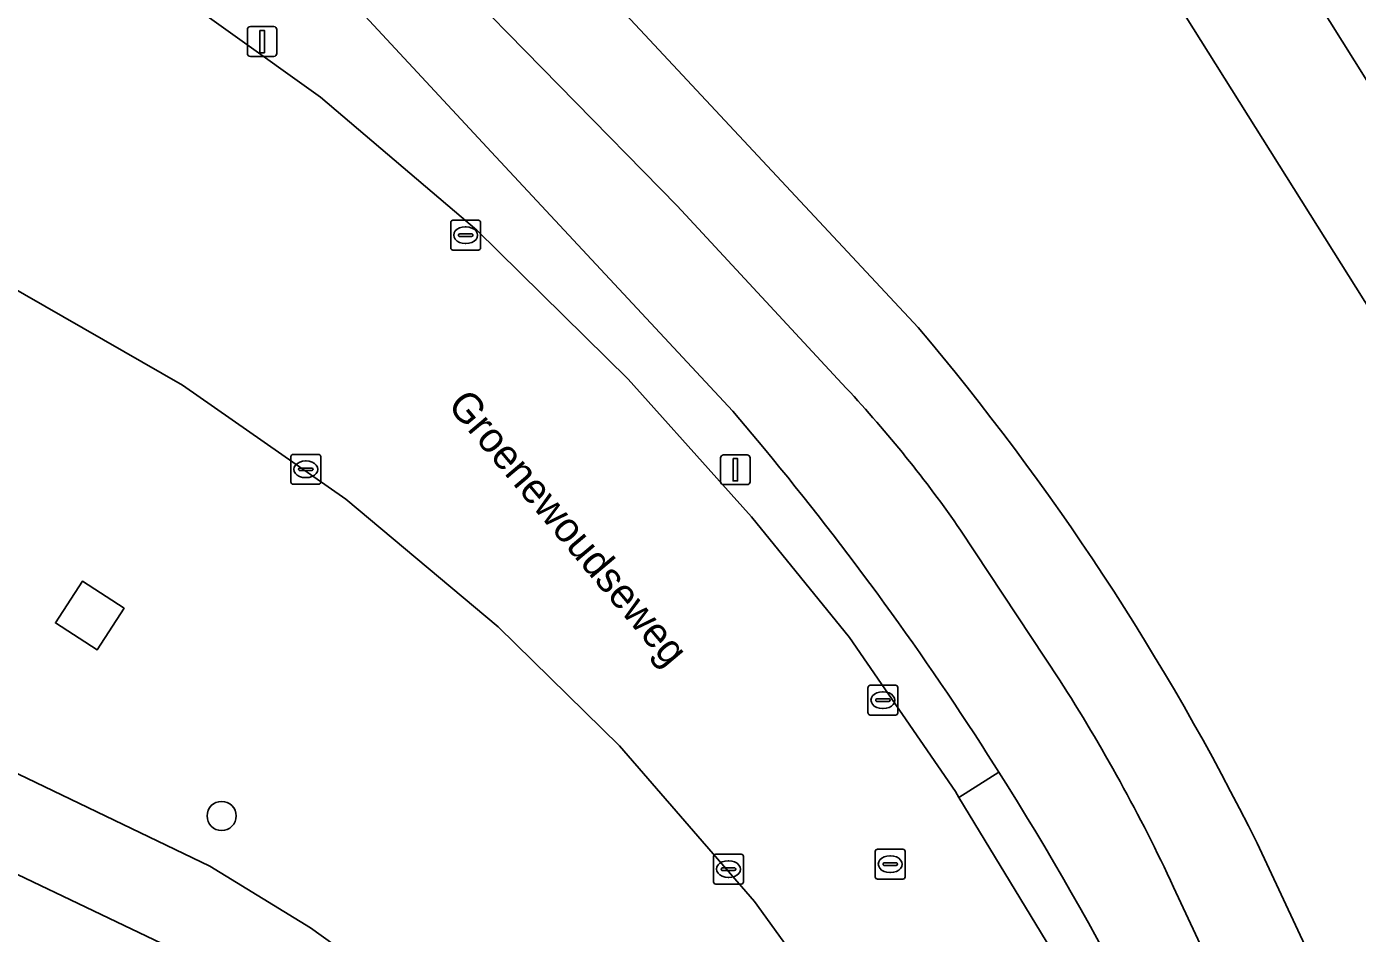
# Model space of a CAD drawing. Extents: x 159279 to 160377, y 384531 to 385888.
# Drawn here: x 159359.39 to 159404.06, y 385276.82 to 385307.25 of the extents above; entities that cross this region are included whole.
import ezdxf

# ---------------------------------------------------------------- set-up
doc = ezdxf.new("R2010")
doc.units = 0
for name, color, linetype in [('IMGEO_Berm_gesloten', 7, 'Continuous'), ('IMGEO_Berm_groen', 7, 'Continuous'), ('IMGEO_Boom', 7, 'Continuous'), ('IMGEO_Fietspad_open', 7, 'Continuous'), ('IMGEO_Groenvoorziening', 7, 'Continuous'), ('IMGEO_Kolk', 7, 'Continuous'), ('IMGEO_Lichtmast', 7, 'Continuous'), ('IMGEO_Openbare_ruimte_label', 7, 'Continuous'), ('IMGEO_Pand', 7, 'Continuous'), ('IMGEO_Rijbaan_lokaal_open', 7, 'Continuous'), ('IMGEO_Rioolput', 7, 'Continuous'), ('IMGEO_Verkeerseiland_open', 7, 'Continuous'), ('IMGEO_Voetgangersgebied_open', 7, 'Continuous'), ('IMGEO_Voetpad_halfverhard', 7, 'Continuous'), ('IMGEO_Voetpad_open', 7, 'Continuous')]:
    doc.layers.add(name, color=color, linetype=linetype)

msp = doc.modelspace()

# ---------------------------------------------------------------- linework, layer by layer
at = {"layer": 'IMGEO_Berm_gesloten'}
msp.add_lwpolyline([(159361.758, 385286.336), (159362.665, 385287.732), (159361.269, 385288.639), (159360.362, 385287.243)], close=True, dxfattribs=at)
at = {"layer": 'IMGEO_Berm_groen'}
for points in [[(159375.148, 385302.876), (159366.49, 385312.203), (159363.233, 385315.569), (159361.602, 385317.269), (159361.35, 385317.531), (159360.948, 385317.164), (159359.967, 385311.519), (159360.199, 385311.373), (159369.254, 385304.888), (159374.504, 385300.425), (159379.583, 385295.423), (159382.754, 385291.885), (159383.721, 385290.805), (159387.01, 385286.753), (159390.569, 385281.586), (159390.688, 385281.388), (159392.029, 385282.237), (159391.872, 385282.484)], [(159384.161, 385293.081), (159383.101, 385294.341), (159375.148, 385302.876)], [(159355.635, 385300.289), (159354.144, 385297.634), (159351.538, 385293.683), (159349.081, 385290.598), (159348.59, 385289.981), (159346.894, 385288.009), (159347.239, 385287.579), (159347.62, 385287.182), (159348.036, 385286.82), (159348.482, 385286.497), (159348.955, 385286.215), (159349.451, 385285.977), (159349.967, 385285.784), (159350.226, 385285.706), (159351.487, 385285.251), (159357.639, 385282.873), (159365.539, 385279.084), (159368.924, 385277.012), (159374.007, 385273.365)], [(159379.297, 385283.117), (159375.222, 385287.104), (159370.104, 385291.398), (159364.622, 385295.217), (159358.641, 385298.654), (159358.033, 385298.997), (159356.187, 385300.043)], [(159387.274, 385255.694), (159386.365, 385256.858), (159381.678, 385262.273), (159376.526, 385267.247), (159376.241, 385267.498), (159371.813, 385271.261), (159367.067, 385274.614), (159364.185, 385276.358), (159356.273, 385280.136), (159351.576, 385281.954), (159344.635, 385284.138)], [(159387.873, 385272.292), (159383.827, 385277.897), (159379.297, 385283.117)]]:
    msp.add_lwpolyline(points, dxfattribs=at)
msp.add_lwpolyline([(159360.362, 385287.243), (159361.269, 385288.639), (159362.665, 385287.732), (159361.758, 385286.336)], close=True, dxfattribs=at)
for centre, radius, start, end in [((159303.301, 385226.138), 104.975, 32.46296, 39.62072), ((159336.244, 385228.292), 51.549, 51.1576, 82.1199)]:
    msp.add_arc(centre, radius, start, end, dxfattribs=at)
at = {"layer": 'IMGEO_Boom'}
msp.add_circle((159365.939, 385280.763), 0.489, dxfattribs=at)
at = {"layer": 'IMGEO_Fietspad_open'}
for points in [[(159386.908, 385295.121), (159381.234, 385301.238), (159369.318, 385313.398), (159364.022, 385319.581), (159361.602, 385317.269), (159363.233, 385315.569), (159366.49, 385312.203), (159375.148, 385302.876), (159383.101, 385294.341), (159384.161, 385293.081)], [(159394.065, 385285.33), (159390.745, 385290.356)], [(159374.007, 385273.365), (159368.924, 385277.012), (159365.539, 385279.084), (159357.639, 385282.873), (159351.487, 385285.251), (159350.226, 385285.706), (159349.967, 385285.784), (159349.451, 385285.977), (159348.955, 385286.215), (159348.482, 385286.497), (159348.036, 385286.82), (159347.62, 385287.182), (159347.239, 385287.579), (159346.894, 385288.009), (159344.43, 385284.203), (159344.635, 385284.138), (159351.576, 385281.954), (159356.273, 385280.136), (159364.185, 385276.358)], [(159391.872, 385282.484), (159392.029, 385282.237)], [(159405.93, 385261.22), (159397.895, 385278.378)]]:
    msp.add_lwpolyline(points, dxfattribs=at)
for centre, radius, start, end in [((159354.93, 385265.444), 43.627, 34.822, 42.8633), ((159303.301, 385226.138), 104.975, 32.46296, 39.62072), ((159344.84, 385253.68), 58.522, 24.96284, 32.73971), ((159303.344, 385226.15), 104.932, 22.02381, 32.3103)]:
    msp.add_arc(centre, radius, start, end, dxfattribs=at)
at = {"layer": 'IMGEO_Groenvoorziening'}
for points in [[(159389.39, 385321.78), (159392.673, 385323.914), (159389.627, 385328.658), (159372.079, 385317.614), (159371.008, 385319.287), (159369.542, 385318.338), (159389.318, 385297.156)], [(159400.697, 385279.854), (159408.746, 385262.645), (159424.986, 385255.303), (159429.394, 385258.118), (159389.39, 385321.78)]]:
    msp.add_lwpolyline(points, dxfattribs=at)
msp.add_arc((159323.515, 385241.487), 86.192, 26.43209, 40.23132, dxfattribs=at)
at = {"layer": 'IMGEO_Kolk'}
for p, q in [((159373.63, 385299.825), (159373.63, 385300.677)), ((159373.705, 385300.751), (159374.557, 385300.751)), ((159374.118, 385300.531), (159374.143, 385300.531)), ((159374.631, 385300.677), (159374.631, 385299.825)), ((159373.889, 385300.245), (159373.889, 385300.257)), ((159374.327, 385300.208), (159373.929, 385300.208)), ((159373.932, 385300.294), (159374.33, 385300.294)), ((159374.141, 385299.971), (159374.116, 385299.971)), ((159374.373, 385300.257), (159374.373, 385300.245)), ((159374.557, 385299.751), (159373.705, 385299.751)), ((159368.266, 385291.969), (159368.266, 385292.821)), ((159368.341, 385292.895), (159369.193, 385292.895)), ((159369.267, 385292.821), (159369.267, 385291.969)), ((159368.525, 385292.389), (159368.525, 385292.401)), ((159368.963, 385292.352), (159368.565, 385292.352)), ((159368.568, 385292.438), (159368.966, 385292.438)), ((159368.754, 385292.675), (159368.779, 385292.675)), ((159369.009, 385292.401), (159369.009, 385292.389)), ((159369.193, 385291.895), (159368.341, 385291.895)), ((159368.777, 385292.115), (159368.752, 385292.115)), ((159387.636, 385284.223), (159387.636, 385285.075)), ((159387.711, 385285.149), (159388.563, 385285.149)), ((159388.124, 385284.929), (159388.149, 385284.929)), ((159388.637, 385285.075), (159388.637, 385284.223)), ((159387.895, 385284.643), (159387.895, 385284.655)), ((159388.333, 385284.606), (159387.935, 385284.606)), ((159387.938, 385284.692), (159388.336, 385284.692)), ((159388.147, 385284.369), (159388.122, 385284.369)), ((159388.379, 385284.655), (159388.379, 385284.643)), ((159388.563, 385284.149), (159387.711, 385284.149)), ((159382.452, 385278.553), (159382.452, 385279.405)), ((159382.527, 385279.479), (159383.379, 385279.479)), ((159383.453, 385279.405), (159383.453, 385278.553)), ((159382.711, 385278.973), (159382.711, 385278.985)), ((159383.149, 385278.936), (159382.751, 385278.936)), ((159382.754, 385279.022), (159383.152, 385279.022)), ((159382.94, 385279.259), (159382.965, 385279.259)), ((159383.195, 385278.985), (159383.195, 385278.973)), ((159382.963, 385278.699), (159382.938, 385278.699)), ((159383.379, 385278.479), (159382.527, 385278.479))]:
    msp.add_line(p, q, dxfattribs=at)
for points in [[(159373.63, 385299.825), (159373.63, 385300.677)], [(159373.705, 385300.751), (159374.557, 385300.751)], [(159374.631, 385300.677), (159374.631, 385299.825)], [(159374.557, 385299.751), (159373.705, 385299.751)], [(159368.266, 385291.969), (159368.266, 385292.821)], [(159368.341, 385292.895), (159369.193, 385292.895)], [(159369.267, 385292.821), (159369.267, 385291.969)], [(159369.193, 385291.895), (159368.341, 385291.895)], [(159387.636, 385284.223), (159387.636, 385285.075)], [(159387.711, 385285.149), (159388.563, 385285.149)], [(159388.637, 385285.075), (159388.637, 385284.223)], [(159388.563, 385284.149), (159387.711, 385284.149)], [(159382.452, 385278.553), (159382.452, 385279.405)], [(159382.527, 385279.479), (159383.379, 385279.479)], [(159383.453, 385279.405), (159383.453, 385278.553)], [(159383.379, 385278.479), (159382.527, 385278.479)]]:
    msp.add_lwpolyline(points, dxfattribs=at)
for centre, radius, start, end in [((159373.707, 385300.675), 0.0765, 91.552, 178.448), ((159373.707, 385300.675), 0.0765, 91.552, 178.448), ((159374.555, 385300.675), 0.0765, 1.552, 88.448), ((159374.555, 385300.675), 0.0765, 1.552, 88.448), ((159373.929, 385300.254), 0.0403, 85.8775, 175.7526), ((159373.926, 385300.244), 0.0366, 178.938, 274.7102), ((159374.33, 385300.251), 0.043, 264.8664, 352.4533), ((159374.334, 385300.256), 0.0386, 1.7309, 96.639), ((159373.707, 385299.827), 0.0765, 181.552, 268.448), ((159373.707, 385299.827), 0.0765, 181.552, 268.448), ((159374.555, 385299.827), 0.0765, 271.552, 358.448), ((159374.555, 385299.827), 0.0765, 271.552, 358.448), ((159368.343, 385292.819), 0.0765, 91.552, 178.448), ((159368.343, 385292.819), 0.0765, 91.552, 178.448), ((159369.191, 385292.819), 0.0765, 1.552, 88.448), ((159369.191, 385292.819), 0.0765, 1.552, 88.448), ((159368.565, 385292.398), 0.0403, 85.8775, 175.7526), ((159368.562, 385292.388), 0.0366, 178.938, 274.7102), ((159368.966, 385292.395), 0.043, 264.8664, 352.4533), ((159368.97, 385292.4), 0.0386, 1.7309, 96.639), ((159368.343, 385291.971), 0.0765, 181.552, 268.448), ((159368.343, 385291.971), 0.0765, 181.552, 268.448), ((159369.191, 385291.971), 0.0765, 271.552, 358.448), ((159369.191, 385291.971), 0.0765, 271.552, 358.448), ((159387.713, 385285.073), 0.0765, 91.552, 178.448), ((159387.713, 385285.073), 0.0765, 91.552, 178.448), ((159388.561, 385285.073), 0.0765, 1.552, 88.448), ((159388.561, 385285.073), 0.0765, 1.552, 88.448), ((159387.935, 385284.652), 0.0403, 85.8775, 175.7526), ((159387.932, 385284.642), 0.0366, 178.938, 274.7102), ((159388.336, 385284.649), 0.043, 264.8664, 352.4533), ((159388.34, 385284.654), 0.0386, 1.7309, 96.639), ((159387.713, 385284.225), 0.0765, 181.552, 268.448), ((159387.713, 385284.225), 0.0765, 181.552, 268.448), ((159388.561, 385284.225), 0.0765, 271.552, 358.448), ((159388.561, 385284.225), 0.0765, 271.552, 358.448), ((159382.529, 385279.403), 0.0765, 91.552, 178.448), ((159382.529, 385279.403), 0.0765, 91.552, 178.448), ((159383.377, 385279.403), 0.0765, 1.552, 88.448), ((159383.377, 385279.403), 0.0765, 1.552, 88.448), ((159382.751, 385278.982), 0.0403, 85.8775, 175.7526), ((159382.748, 385278.972), 0.0366, 178.938, 274.7102), ((159383.152, 385278.979), 0.043, 264.8664, 352.4533), ((159383.156, 385278.984), 0.0386, 1.7309, 96.639), ((159382.529, 385278.555), 0.0765, 181.552, 268.448), ((159382.529, 385278.555), 0.0765, 181.552, 268.448), ((159383.377, 385278.555), 0.0765, 271.552, 358.448), ((159383.377, 385278.555), 0.0765, 271.552, 358.448)]:
    msp.add_arc(centre, radius, start, end, dxfattribs=at)
for centre, major_axis, ratio, start_param, end_param in [((159374.117, 385300.251), (-0.387, 0.002), 0.722429, 4.712389, 7.853982), ((159374.142, 385300.251), (-0.39, 0.002), 0.717154, 1.570796, 4.712389), ((159368.753, 385292.395), (-0.387, 0.002), 0.722429, 4.712389, 7.853982), ((159368.778, 385292.395), (-0.39, 0.002), 0.717154, 1.570796, 4.712389), ((159388.123, 385284.649), (-0.387, 0.002), 0.722429, 4.712389, 7.853982), ((159388.148, 385284.649), (-0.39, 0.002), 0.717154, 1.570796, 4.712389), ((159382.939, 385278.979), (-0.387, 0.002), 0.722429, 4.712389, 7.853982), ((159382.964, 385278.979), (-0.39, 0.002), 0.717154, 1.570796, 4.712389)]:
    msp.add_ellipse(centre, major_axis=major_axis, ratio=ratio, start_param=start_param, end_param=end_param, dxfattribs=at)
at = {"layer": 'IMGEO_Lichtmast'}
for p, q in [((159366.804, 385306.35), (159366.804, 385307.15)), ((159366.804, 385307.15), (159366.804, 385306.35)), ((159366.904, 385307.25), (159367.694, 385307.25)), ((159367.694, 385307.25), (159366.904, 385307.25)), ((159367.794, 385307.15), (159367.794, 385306.35)), ((159367.794, 385306.35), (159367.794, 385307.15)), ((159367.694, 385306.25), (159366.904, 385306.25)), ((159366.904, 385306.25), (159367.694, 385306.25)), ((159382.69, 385291.98), (159382.69, 385292.78)), ((159382.69, 385292.78), (159382.69, 385291.98)), ((159382.79, 385292.88), (159383.58, 385292.88)), ((159383.58, 385292.88), (159382.79, 385292.88)), ((159383.68, 385292.78), (159383.68, 385291.98)), ((159383.68, 385291.98), (159383.68, 385292.78)), ((159383.58, 385291.88), (159382.79, 385291.88)), ((159382.79, 385291.88), (159383.58, 385291.88))]:
    msp.add_line(p, q, dxfattribs=at)
for points in [[(159367.224, 385307.125), (159367.374, 385307.125), (159367.374, 385306.375), (159367.224, 385306.375), (159367.224, 385307.125)], [(159383.11, 385292.755), (159383.26, 385292.755), (159383.26, 385292.005), (159383.11, 385292.005), (159383.11, 385292.755)]]:
    msp.add_lwpolyline(points, dxfattribs=at)
for centre, start, end in [((159366.904, 385307.15), 90, 180), ((159366.904, 385307.15), 90, 180), ((159367.694, 385307.15), 0, 90), ((159367.694, 385307.15), 360, 90), ((159366.904, 385306.35), 180, 270), ((159366.904, 385306.35), 180, 270), ((159367.694, 385306.35), 270, 0), ((159367.694, 385306.35), 270, 0), ((159382.79, 385292.78), 90, 180), ((159382.79, 385292.78), 90, 180), ((159383.58, 385292.78), 0, 90), ((159383.58, 385292.78), 360, 90), ((159382.79, 385291.98), 180, 270), ((159382.79, 385291.98), 180, 270), ((159383.58, 385291.98), 270, 0), ((159383.58, 385291.98), 270, 0)]:
    msp.add_arc(centre, 0.1, start, end, dxfattribs=at)
at = {"layer": 'IMGEO_Pand'}
msp.add_lwpolyline([(159441.25, 385351.859), (159432.968, 385346.545), (159431.78, 385348.397), (159415.867, 385338.438), (159394.563, 385325.104), (159402.485, 385312.665), (159400.596, 385311.48), (159430.445, 385263.896), (159444.541, 385272.72), (159445.724, 385270.83), (159492.501, 385300.115)], dxfattribs=at)
at = {"layer": 'IMGEO_Rijbaan_lokaal_open'}
for points in [[(159418.994, 385224.295), (159408.069, 385247.356), (159406.816, 385250), (159402.786, 385258.503), (159397.562, 385269.627), (159393.614, 385276.563), (159390.688, 385281.388), (159390.569, 385281.586), (159387.01, 385286.753), (159383.721, 385290.805), (159382.754, 385291.885), (159379.583, 385295.423), (159374.504, 385300.425), (159369.254, 385304.888), (159360.199, 385311.373), (159359.967, 385311.519), (159357.161, 385313.285), (159356.352, 385313.793)], [(159356.187, 385300.043), (159358.033, 385298.997), (159358.641, 385298.654), (159364.622, 385295.217), (159370.104, 385291.398), (159375.222, 385287.104), (159379.297, 385283.117), (159383.827, 385277.897), (159387.873, 385272.292), (159390.601, 385267.514), (159395.647, 385257.14), (159399.041, 385250), (159402.146, 385243.468), (159406.022, 385235.298)]]:
    msp.add_lwpolyline(points, dxfattribs=at)
at = {"layer": 'IMGEO_Rioolput'}
for p, q in [((159387.882, 385278.72), (159387.882, 385279.572)), ((159387.957, 385279.646), (159388.809, 385279.646)), ((159388.37, 385279.426), (159388.395, 385279.426)), ((159388.883, 385279.572), (159388.883, 385278.72)), ((159388.141, 385279.14), (159388.141, 385279.152)), ((159388.579, 385279.103), (159388.181, 385279.103)), ((159388.184, 385279.189), (159388.582, 385279.189)), ((159388.625, 385279.152), (159388.625, 385279.14)), ((159388.809, 385278.646), (159387.957, 385278.646)), ((159388.393, 385278.866), (159388.368, 385278.866))]:
    msp.add_line(p, q, dxfattribs=at)
for points in [[(159387.882, 385278.72), (159387.882, 385279.572)], [(159387.957, 385279.646), (159388.809, 385279.646)], [(159388.883, 385279.572), (159388.883, 385278.72)], [(159388.809, 385278.646), (159387.957, 385278.646)]]:
    msp.add_lwpolyline(points, dxfattribs=at)
for centre, radius, start, end in [((159387.959, 385279.57), 0.0765, 91.552, 178.448), ((159387.959, 385279.57), 0.0765, 91.552, 178.448), ((159388.807, 385279.57), 0.0765, 1.552, 88.448), ((159388.807, 385279.57), 0.0765, 1.552, 88.448), ((159388.181, 385279.149), 0.0403, 85.8775, 175.7526), ((159388.178, 385279.139), 0.0366, 178.938, 274.7102), ((159388.582, 385279.146), 0.043, 264.8664, 352.4533), ((159388.586, 385279.151), 0.0386, 1.7309, 96.639), ((159387.959, 385278.722), 0.0765, 181.552, 268.448), ((159387.959, 385278.722), 0.0765, 181.552, 268.448), ((159388.807, 385278.722), 0.0765, 271.552, 358.448), ((159388.807, 385278.722), 0.0765, 271.552, 358.448)]:
    msp.add_arc(centre, radius, start, end, dxfattribs=at)
for centre, major_axis, ratio, start_param, end_param in [((159388.369, 385279.146), (-0.387, 0.002), 0.722429, 4.712389, 7.853982), ((159388.394, 385279.146), (-0.39, 0.002), 0.717154, 1.570796, 4.712389)]:
    msp.add_ellipse(centre, major_axis=major_axis, ratio=ratio, start_param=start_param, end_param=end_param, dxfattribs=at)
at = {"layer": 'IMGEO_Verkeerseiland_open'}
msp.add_lwpolyline([(159392.029, 385282.237), (159390.688, 385281.388), (159393.614, 385276.563), (159397.562, 385269.627), (159402.786, 385258.503), (159406.816, 385250), (159408.069, 385247.356), (159409.013, 385247.804), (159407.971, 385250), (159400.619, 385265.499)], dxfattribs=at)
msp.add_arc((159303.344, 385226.15), 104.932, 22.02381, 32.3103, dxfattribs=at)
at = {"layer": 'IMGEO_Voetgangersgebied_open'}
msp.add_lwpolyline([(159430.445, 385263.896), (159400.596, 385311.48), (159402.485, 385312.665), (159394.563, 385325.104), (159392.673, 385323.914), (159389.39, 385321.78), (159429.394, 385258.118)], dxfattribs=at)
at = {"layer": 'IMGEO_Voetpad_halfverhard'}
msp.add_arc((159336.244, 385228.292), 51.549, 51.1576, 82.1199, dxfattribs=at)
at = {"layer": 'IMGEO_Voetpad_open'}
for points in [[(159366.531, 385321.978), (159364.032, 385319.591), (159364.022, 385319.581), (159369.318, 385313.398), (159381.234, 385301.238), (159386.908, 385295.121)], [(159389.318, 385297.156), (159369.542, 385318.338)], [(159390.745, 385290.356), (159394.065, 385285.33)], [(159416.888, 385246.66), (159422.207, 385250), (159426.543, 385252.723), (159426.009, 385253.608), (159424.986, 385255.303), (159416.482, 385250), (159415.061, 385249.114), (159414.648, 385250), (159410.002, 385259.96), (159408.746, 385262.645), (159400.697, 385279.854)], [(159397.895, 385278.378), (159405.93, 385261.22), (159411.181, 385250), (159412.247, 385247.721)]]:
    msp.add_lwpolyline(points, dxfattribs=at)
for centre, radius, start, end in [((159323.515, 385241.487), 86.192, 26.43209, 40.23132), ((159354.93, 385265.444), 43.627, 34.822, 42.8633), ((159344.84, 385253.68), 58.522, 24.96284, 32.73971)]:
    msp.add_arc(centre, radius, start, end, dxfattribs=at)

# ---------------------------------------------------------------- texts
at = {"layer": 'IMGEO_Openbare_ruimte_label'}
msp.add_text('Groenewoudseweg', height=1, rotation=310.0917, dxfattribs=at).set_placement((159373.491, 385294.529))

doc.saveas('drawing.dxf')
